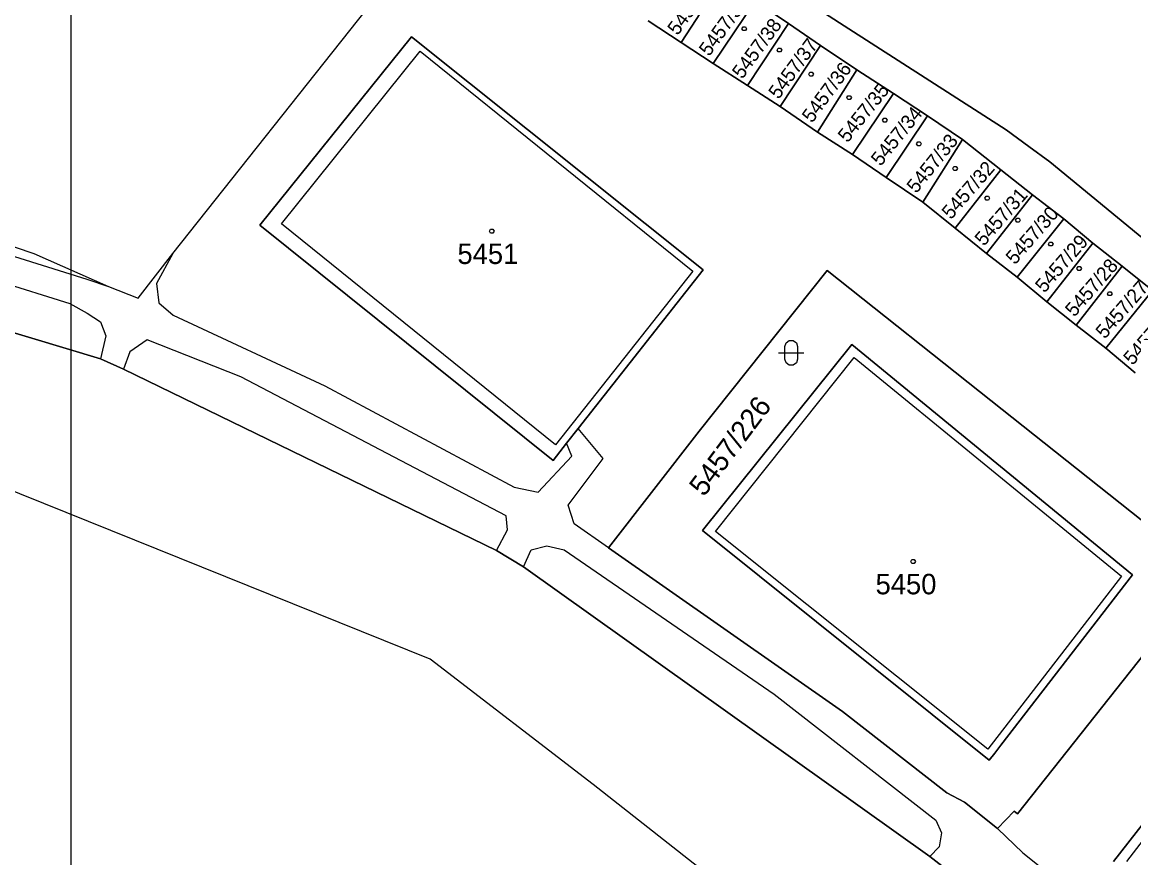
# Model space of a CAD drawing. Extents: x -263587 to -261993, y -1238795 to -1236748.
# Drawn here: x -262995.9 to -262908.9, y -1237250.5 to -1237185.2 of the extents above; entities that cross this region are included whole.
import ezdxf

# ---------------------------------------------------------------- set-up
doc = ezdxf.new("R2010")
doc.units = 0
doc.layers.add('Vrstva 1', color=7, linetype='Continuous')
doc.layers.add('Vrstva 51', color=7, linetype='Continuous')

msp = doc.modelspace()

# ---------------------------------------------------------------- linework, layer by layer
at = {"layer": 'Vrstva 1'}
for p, q in [((-262931.2, -1237185.68), (-262963.93, -1237164.64)), ((-262963.93, -1237164.64), (-262931.2, -1237185.68)), ((-262944.33, -1237186.75), (-262941.12, -1237181.84)), ((-262941.12, -1237181.84), (-262944.33, -1237186.75)), ((-262941.82, -1237188.39), (-262938.54, -1237183.52)), ((-262938.54, -1237183.52), (-262941.82, -1237188.39)), ((-262938.54, -1237183.52), (-262935.93, -1237185.28)), ((-262935.93, -1237185.28), (-262938.54, -1237183.52)), ((-262984.08, -1237203.26), (-262968.92, -1237184.17)), ((-262944.33, -1237186.75), (-262946.9, -1237185.07)), ((-262946.9, -1237185.07), (-262944.33, -1237186.75)), ((-262939.12, -1237190.11), (-262935.93, -1237185.28)), ((-262935.93, -1237185.28), (-262939.12, -1237190.11)), ((-262935.93, -1237185.28), (-262933.42, -1237187)), ((-262933.42, -1237187), (-262935.93, -1237185.28)), ((-262918.91, -1237193.59), (-262931.2, -1237185.68)), ((-262931.2, -1237185.68), (-262918.91, -1237193.59)), ((-262977.28, -1237201.04), (-262965.42, -1237186.31)), ((-262965.42, -1237186.31), (-262977.28, -1237201.04)), ((-262965.42, -1237186.31), (-262942.6, -1237204.53)), ((-262942.6, -1237204.53), (-262965.42, -1237186.31)), ((-262975.59, -1237200.95), (-262964.73, -1237187.44)), ((-262964.73, -1237187.44), (-262943.42, -1237204.64)), ((-262941.82, -1237188.39), (-262944.33, -1237186.75)), ((-262944.33, -1237186.75), (-262941.82, -1237188.39)), ((-262936.57, -1237191.77), (-262933.42, -1237187)), ((-262933.42, -1237187), (-262936.57, -1237191.77)), ((-262933.42, -1237187), (-262930.57, -1237188.9)), ((-262930.57, -1237188.9), (-262933.42, -1237187)), ((-262939.12, -1237190.11), (-262941.82, -1237188.39)), ((-262941.82, -1237188.39), (-262939.12, -1237190.11)), ((-262933.67, -1237193.77), (-262930.57, -1237188.9)), ((-262930.57, -1237188.9), (-262933.67, -1237193.77)), ((-262930.57, -1237188.9), (-262927.7, -1237190.75)), ((-262927.7, -1237190.75), (-262930.57, -1237188.9)), ((-262936.57, -1237191.77), (-262939.12, -1237190.11)), ((-262939.12, -1237190.11), (-262936.57, -1237191.77)), ((-262927.7, -1237190.75), (-262930.91, -1237195.53)), ((-262930.91, -1237195.53), (-262927.7, -1237190.75)), ((-262927.7, -1237190.75), (-262925.06, -1237192.49)), ((-262925.06, -1237192.49), (-262927.7, -1237190.75)), ((-262933.67, -1237193.77), (-262936.57, -1237191.77)), ((-262936.57, -1237191.77), (-262933.67, -1237193.77)), ((-262925.06, -1237192.49), (-262928.29, -1237197.32)), ((-262928.29, -1237197.32), (-262925.06, -1237192.49)), ((-262925.06, -1237192.49), (-262922.32, -1237194.34)), ((-262922.32, -1237194.34), (-262925.06, -1237192.49)), ((-262930.91, -1237195.53), (-262933.67, -1237193.77)), ((-262933.67, -1237193.77), (-262930.91, -1237195.53)), ((-262925.42, -1237199.25), (-262922.32, -1237194.34)), ((-262922.32, -1237194.34), (-262925.42, -1237199.25)), ((-262922.32, -1237194.34), (-262919.32, -1237196.72)), ((-262919.32, -1237196.72), (-262922.32, -1237194.34)), ((-262917.13, -1237194.89), (-262918.91, -1237193.59)), ((-262918.91, -1237193.59), (-262917.13, -1237194.89)), ((-262915.49, -1237196.09), (-262917.13, -1237194.89)), ((-262917.13, -1237194.89), (-262915.49, -1237196.09)), ((-262928.29, -1237197.32), (-262930.91, -1237195.53)), ((-262930.91, -1237195.53), (-262928.29, -1237197.32)), ((-262899.78, -1237209.02), (-262915.49, -1237196.09)), ((-262915.49, -1237196.09), (-262899.78, -1237209.02)), ((-262922.89, -1237201.29), (-262919.32, -1237196.72)), ((-262919.32, -1237196.72), (-262922.89, -1237201.29)), ((-262919.32, -1237196.72), (-262916.83, -1237198.66)), ((-262916.83, -1237198.66), (-262919.32, -1237196.72)), ((-262925.42, -1237199.25), (-262928.29, -1237197.32)), ((-262928.29, -1237197.32), (-262925.42, -1237199.25)), ((-262920.45, -1237203.25), (-262916.83, -1237198.66)), ((-262916.83, -1237198.66), (-262920.45, -1237203.25)), ((-262916.83, -1237198.66), (-262914.39, -1237200.55)), ((-262914.39, -1237200.55), (-262916.83, -1237198.66)), ((-262922.89, -1237201.29), (-262925.42, -1237199.25)), ((-262925.42, -1237199.25), (-262922.89, -1237201.29)), ((-263006.56, -1237200.32), (-262990.8, -1237205.26)), ((-263003.99, -1237200.22), (-262994.96, -1237203.26)), ((-263011.91, -1237201.02), (-262992.13, -1237207.16)), ((-262954.34, -1237219.44), (-262977.28, -1237201.04)), ((-262977.28, -1237201.04), (-262954.34, -1237219.44)), ((-262954.15, -1237218.22), (-262975.59, -1237200.95)), ((-262920.45, -1237203.25), (-262922.89, -1237201.29)), ((-262922.89, -1237201.29), (-262920.45, -1237203.25)), ((-262918.05, -1237205.12), (-262914.39, -1237200.55)), ((-262914.39, -1237200.55), (-262918.05, -1237205.12)), ((-262914.39, -1237200.55), (-262912.13, -1237202.44)), ((-262912.13, -1237202.44), (-262914.39, -1237200.55)), ((-263020.97, -1237202.09), (-262989.74, -1237211.5)), ((-262989.74, -1237211.5), (-263020.97, -1237202.09)), ((-262915.73, -1237207.03), (-262912.13, -1237202.44)), ((-262912.13, -1237202.44), (-262915.73, -1237207.03)), ((-262912.13, -1237202.44), (-262909.84, -1237204.25)), ((-262909.84, -1237204.25), (-262912.13, -1237202.44)), ((-262994.96, -1237203.26), (-262989.11, -1237205.83)), ((-262986.8, -1237206.76), (-262984.08, -1237203.26)), ((-262984.08, -1237203.26), (-262985.37, -1237205.61)), ((-262918.05, -1237205.12), (-262920.45, -1237203.25)), ((-262920.45, -1237203.25), (-262918.05, -1237205.12)), ((-262943.42, -1237204.64), (-262954.15, -1237218.22)), ((-262942.6, -1237204.53), (-262952.38, -1237216.95)), ((-262952.38, -1237216.95), (-262942.6, -1237204.53)), ((-262932.89, -1237204.58), (-262942.9, -1237217.16)), ((-262942.9, -1237217.16), (-262932.89, -1237204.58)), ((-262920.1, -1237214.75), (-262932.89, -1237204.58)), ((-262932.89, -1237204.58), (-262920.1, -1237214.75)), ((-262913.43, -1237208.86), (-262909.84, -1237204.25)), ((-262909.84, -1237204.25), (-262913.43, -1237208.86)), ((-262909.84, -1237204.25), (-262907.46, -1237206.14)), ((-262907.46, -1237206.14), (-262909.84, -1237204.25)), ((-262990.8, -1237205.26), (-262989.11, -1237205.83)), ((-262985.37, -1237205.61), (-262985.17, -1237207.12)), ((-262915.73, -1237207.03), (-262918.05, -1237205.12)), ((-262918.05, -1237205.12), (-262915.73, -1237207.03)), ((-262989.11, -1237205.83), (-262986.8, -1237206.76)), ((-262911.11, -1237210.65), (-262907.46, -1237206.14)), ((-262907.46, -1237206.14), (-262911.11, -1237210.65)), ((-262992.13, -1237207.16), (-262990.78, -1237207.93)), ((-262985.17, -1237207.12), (-262984.05, -1237208.09)), ((-262913.43, -1237208.86), (-262915.73, -1237207.03)), ((-262915.73, -1237207.03), (-262913.43, -1237208.86)), ((-262990.78, -1237207.93), (-262989.74, -1237208.61)), ((-262984.05, -1237208.09), (-262972.18, -1237213.6)), ((-262989.74, -1237208.61), (-262989.33, -1237209.69)), ((-262911.11, -1237210.65), (-262913.43, -1237208.86)), ((-262913.43, -1237208.86), (-262911.11, -1237210.65)), ((-262989.33, -1237209.69), (-262989.74, -1237211.5)), ((-262986.08, -1237210.01), (-262987.44, -1237210.95)), ((-262978.77, -1237212.9), (-262986.08, -1237210.01)), ((-262987.44, -1237210.95), (-262987.93, -1237212.31)), ((-262942.65, -1237224.93), (-262930.97, -1237210.38)), ((-262930.97, -1237210.38), (-262942.65, -1237224.93)), ((-262930.97, -1237210.38), (-262909.02, -1237228.38)), ((-262909.02, -1237228.38), (-262930.97, -1237210.38)), ((-262908.82, -1237212.58), (-262911.11, -1237210.65)), ((-262911.11, -1237210.65), (-262908.82, -1237212.58)), ((-262989.74, -1237211.5), (-262987.93, -1237212.31)), ((-262987.93, -1237212.31), (-262989.74, -1237211.5)), ((-262941.64, -1237225), (-262930.79, -1237211.4)), ((-262930.79, -1237211.4), (-262909.87, -1237228.49)), ((-262987.93, -1237212.31), (-262958.77, -1237226.49)), ((-262958.77, -1237226.49), (-262987.93, -1237212.31)), ((-262958, -1237223.78), (-262978.77, -1237212.9)), ((-262972.18, -1237213.6), (-262957.39, -1237221.54)), ((-262907.45, -1237224.8), (-262920.1, -1237214.75)), ((-262920.1, -1237214.75), (-262907.45, -1237224.8)), ((-262952.38, -1237216.95), (-262953.28, -1237218.09)), ((-262953.28, -1237218.09), (-262952.38, -1237216.95)), ((-262950.41, -1237219.28), (-262952.38, -1237216.95)), ((-262942.9, -1237217.16), (-262950, -1237226.28)), ((-262950, -1237226.28), (-262942.9, -1237217.16)), ((-262953.28, -1237218.09), (-262954.34, -1237219.44)), ((-262954.34, -1237219.44), (-262953.28, -1237218.09)), ((-262952.86, -1237219.11), (-262953.28, -1237218.09)), ((-262955.5, -1237221.92), (-262952.86, -1237219.11)), ((-262953.17, -1237222.95), (-262950.41, -1237219.28)), ((-262963.94, -1237234.99), (-262999.8, -1237220.54)), ((-262957.39, -1237221.54), (-262955.5, -1237221.92)), ((-262952.7, -1237224.39), (-262953.17, -1237222.95)), ((-262957.91, -1237224.86), (-262958, -1237223.78)), ((-262958.77, -1237226.49), (-262957.91, -1237224.86)), ((-262950, -1237226.28), (-262952.7, -1237224.39)), ((-262920.24, -1237242.89), (-262942.65, -1237224.93)), ((-262942.65, -1237224.93), (-262920.24, -1237242.89)), ((-262920.34, -1237242.02), (-262941.64, -1237225)), ((-262958.77, -1237226.49), (-262956.64, -1237227.75)), ((-262956.64, -1237227.75), (-262958.77, -1237226.49)), ((-262956.64, -1237227.75), (-262956.06, -1237226.44)), ((-262956.06, -1237226.44), (-262954.84, -1237226.13)), ((-262954.84, -1237226.13), (-262953.48, -1237226.44)), ((-262953.48, -1237226.44), (-262937.05, -1237237.73)), ((-262950, -1237226.28), (-262931.69, -1237239.07)), ((-262931.69, -1237239.07), (-262950, -1237226.28)), ((-262956.64, -1237227.75), (-262924.86, -1237250.42)), ((-262924.86, -1237250.42), (-262956.64, -1237227.75)), ((-262918.02, -1237247.08), (-262902.98, -1237228.09)), ((-262902.98, -1237228.09), (-262918.02, -1237247.08)), ((-262909.87, -1237228.49), (-262920.34, -1237242.02)), ((-262909.02, -1237228.38), (-262919.33, -1237241.71)), ((-262919.33, -1237241.71), (-262909.02, -1237228.38)), ((-262951.2, -1237244.78), (-262963.94, -1237234.99)), ((-262910.5, -1237250.81), (-262898.78, -1237235.73)), ((-262898.78, -1237235.73), (-262910.5, -1237250.81)), ((-262898.57, -1237236.58), (-262909.5, -1237250.8)), ((-262937.05, -1237237.73), (-262924.41, -1237247.57)), ((-262931.69, -1237239.07), (-262923.54, -1237245.42)), ((-262923.54, -1237245.42), (-262931.69, -1237239.07)), ((-262919.33, -1237241.71), (-262919.79, -1237242.32)), ((-262919.79, -1237242.32), (-262919.33, -1237241.71)), ((-262919.79, -1237242.32), (-262920.24, -1237242.89)), ((-262920.24, -1237242.89), (-262919.79, -1237242.32)), ((-262909.98, -1237277.14), (-262951.2, -1237244.78)), ((-262923.54, -1237245.42), (-262922.15, -1237246.17)), ((-262922.15, -1237246.17), (-262923.54, -1237245.42)), ((-262922.15, -1237246.17), (-262919.57, -1237248.21)), ((-262919.57, -1237248.21), (-262922.15, -1237246.17)), ((-262919.57, -1237248.21), (-262918.27, -1237246.87)), ((-262918.27, -1237246.87), (-262919.57, -1237248.21)), ((-262918.27, -1237246.87), (-262918.02, -1237247.08)), ((-262918.02, -1237247.08), (-262918.27, -1237246.87)), ((-262924.41, -1237247.57), (-262923.95, -1237248.56)), ((-262919.57, -1237248.21), (-262917.6, -1237250.13)), ((-262923.95, -1237248.56), (-262924.14, -1237249.65)), ((-262924.14, -1237249.65), (-262924.86, -1237250.42)), ((-262924.86, -1237250.42), (-262923.22, -1237251.69)), ((-262923.22, -1237251.69), (-262924.86, -1237250.42)), ((-262917.6, -1237250.13), (-262889.63, -1237272.3))]:
    msp.add_line(p, q, dxfattribs=at)
for points in [[(-262939.3, -1237185.53), (-262939.21, -1237185.68), (-262939.3, -1237185.83), (-262939.48, -1237185.83), (-262939.57, -1237185.68), (-262939.48, -1237185.53)], [(-262936.55, -1237187.2), (-262936.46, -1237187.35), (-262936.55, -1237187.5), (-262936.73, -1237187.5), (-262936.82, -1237187.35), (-262936.73, -1237187.2)], [(-262934.07, -1237189.08), (-262933.98, -1237189.23), (-262934.07, -1237189.38), (-262934.25, -1237189.38), (-262934.34, -1237189.23), (-262934.25, -1237189.08)], [(-262931.1, -1237190.92), (-262931.01, -1237191.07), (-262931.1, -1237191.22), (-262931.28, -1237191.22), (-262931.37, -1237191.07), (-262931.28, -1237190.92)], [(-262928.3, -1237192.68), (-262928.21, -1237192.83), (-262928.3, -1237192.98), (-262928.48, -1237192.98), (-262928.57, -1237192.83), (-262928.48, -1237192.68)], [(-262925.64, -1237194.54), (-262925.55, -1237194.69), (-262925.64, -1237194.84), (-262925.82, -1237194.84), (-262925.91, -1237194.69), (-262925.82, -1237194.54)], [(-262922.81, -1237196.46), (-262922.72, -1237196.61), (-262922.81, -1237196.76), (-262922.99, -1237196.76), (-262923.08, -1237196.61), (-262922.99, -1237196.46)], [(-262920.29, -1237198.78), (-262920.2, -1237198.93), (-262920.29, -1237199.08), (-262920.47, -1237199.08), (-262920.56, -1237198.93), (-262920.47, -1237198.78)], [(-262917.89, -1237200.5), (-262917.8, -1237200.65), (-262917.89, -1237200.8), (-262918.07, -1237200.8), (-262918.16, -1237200.65), (-262918.07, -1237200.5)], [(-262959.05, -1237201.36), (-262958.96, -1237201.51), (-262959.05, -1237201.66), (-262959.23, -1237201.66), (-262959.32, -1237201.51), (-262959.23, -1237201.36)], [(-262915.32, -1237202.37), (-262915.23, -1237202.52), (-262915.32, -1237202.67), (-262915.5, -1237202.67), (-262915.59, -1237202.52), (-262915.5, -1237202.37)], [(-262913.1, -1237204.28), (-262913.01, -1237204.43), (-262913.1, -1237204.58), (-262913.28, -1237204.58), (-262913.37, -1237204.43), (-262913.28, -1237204.28)], [(-262910.71, -1237206.25), (-262910.62, -1237206.4), (-262910.71, -1237206.55), (-262910.89, -1237206.55), (-262910.98, -1237206.4), (-262910.89, -1237206.25)], [(-262936.22, -1237210.53), (-262936.12, -1237210.24), (-262935.87, -1237210.06), (-262935.56, -1237210.06), (-262935.31, -1237210.24), (-262935.21, -1237210.53), (-262935.21, -1237211.53), (-262935.31, -1237211.82), (-262935.56, -1237212), (-262935.87, -1237212), (-262936.12, -1237211.82), (-262936.22, -1237211.53)], [(-262926.09, -1237227.19), (-262926, -1237227.34), (-262926.09, -1237227.49), (-262926.27, -1237227.49), (-262926.36, -1237227.34), (-262926.27, -1237227.19)]]:
    msp.add_lwpolyline(points, close=True, dxfattribs=at)
msp.add_lwpolyline([(-262936.72, -1237211.03), (-262935.45, -1237211.03), (-262934.72, -1237211.03)], dxfattribs=at)
at = {"layer": 'Vrstva 51'}
msp.add_lwpolyline([(-262992.03, -1237088.09), (-262695.03, -1237088.09), (-262695.03, -1238768.09), (-262992.03, -1238768.09)], close=True, dxfattribs=at)

# ---------------------------------------------------------------- texts
at = {"layer": 'Vrstva 1'}
for s, height, rotation, p in [('5457/40', 1.1, 53.68614, (-262944.599, -1237186.266)), ('5457/39', 1.1, 53.68614, (-262942.133, -1237187.901)), ('5457/38', 1.1, 53.68614, (-262939.541, -1237189.678)), ('5457/37', 1.1, 53.68614, (-262936.701, -1237191.258)), ('5457/36', 1.1, 53.68614, (-262934.079, -1237193.112)), ('5457/35', 1.1, 51.16513, (-262931.306, -1237194.657)), ('5457/34', 1.1, 51.16513, (-262928.716, -1237196.487)), ('5457/33', 1.1, 51.16513, (-262925.926, -1237198.617)), ('5457/32', 1.1, 48.93059, (-262923.213, -1237200.657)), ('5457/31', 1.1, 48.93059, (-262920.637, -1237202.739)), ('5457/30', 1.1, 48.93059, (-262918.214, -1237204.193)), ('5457/29', 1.1, 48.93059, (-262915.906, -1237206.4)), ('5457/28', 1.1, 48.93059, (-262913.563, -1237208.277)), ('5457/27', 1.1, 48.93059, (-262911.183, -1237209.997)), ('5457/26', 1.1, 48.93059, (-262909.013, -1237212.06)), ('5457/226', 1.6, 53.11319, (-262942.538, -1237222.344))]:
    msp.add_text(s, height=height, rotation=rotation, dxfattribs=at).set_placement(p)
for s, p in [('5451', (-262961.819, -1237204.08)), ('5450', (-262929.117, -1237229.91))]:
    msp.add_text(s, height=1.6, dxfattribs=at).set_placement(p)

doc.saveas('drawing.dxf')
